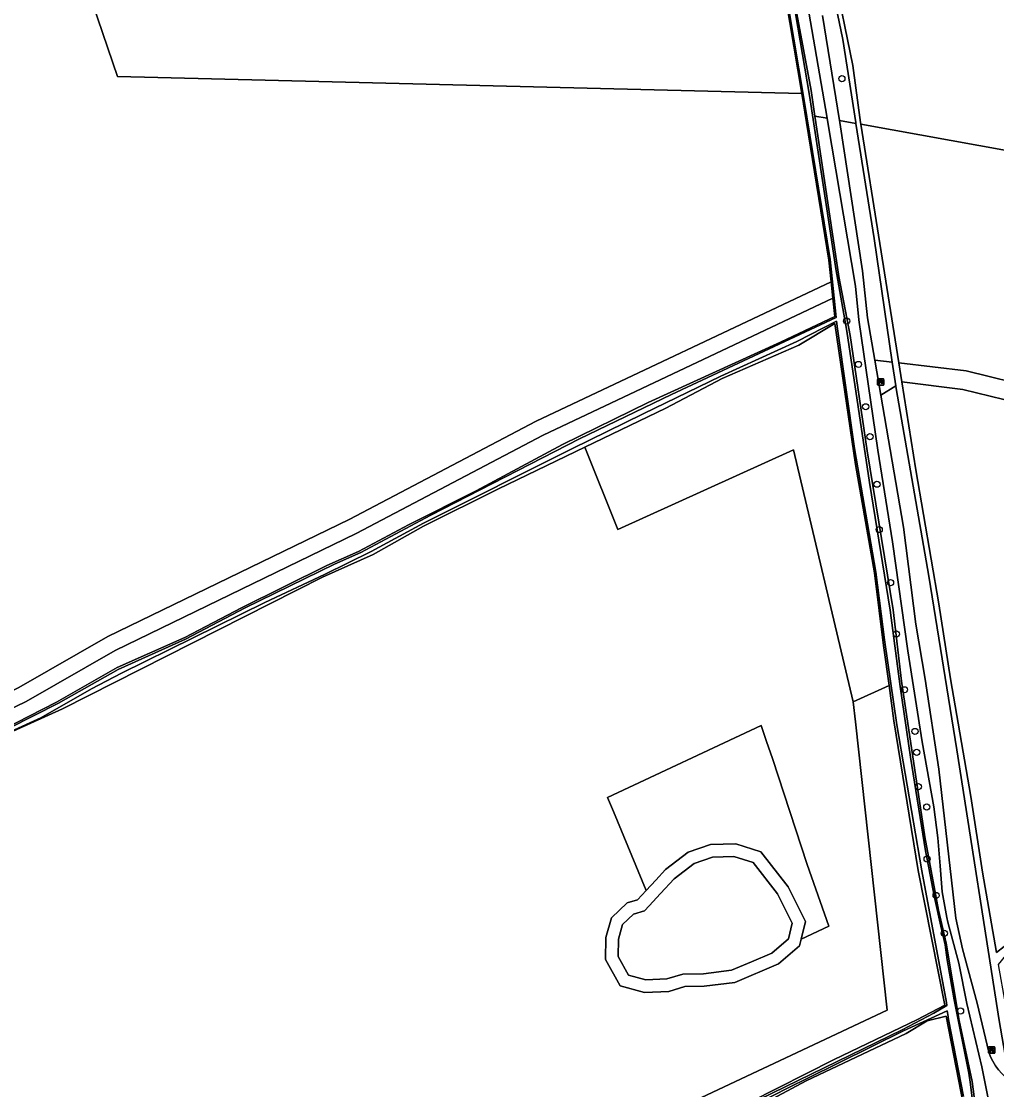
# Model space of a CAD drawing. Extents: x 162722 to 165104, y 384719 to 386284.
# Drawn here: x 163615.9 to 163771.5, y 385595.7 to 385766.1 of the extents above; entities that cross this region are included whole.
import ezdxf

# ---------------------------------------------------------------- set-up
doc = ezdxf.new("R2010")
doc.units = 0
for name, color, linetype in [('IMGEO_Bank', 7, 'Continuous'), ('IMGEO_Boom', 7, 'Continuous'), ('IMGEO_Gemengd_bos', 7, 'Continuous'), ('IMGEO_Grasland_agrarisch', 7, 'Continuous'), ('IMGEO_Grasland_overig', 7, 'Continuous'), ('IMGEO_Groenvoorziening', 7, 'Continuous'), ('IMGEO_Loofbos', 7, 'Continuous'), ('IMGEO_Meer_plas_ven_vijver', 7, 'Continuous'), ('IMGEO_Moeras', 7, 'Continuous'), ('IMGEO_Oever', 7, 'Continuous'), ('IMGEO_Voetpad_halfverhard', 7, 'Continuous'), ('IMGEO_Waterloop', 7, 'Continuous')]:
    doc.layers.add(name, color=color, linetype=linetype)

msp = doc.modelspace()

# ---------------------------------------------------------------- linework, layer by layer
at = {"layer": 'IMGEO_Bank'}
for p, q in [((163752.5, 385708.15), (163752.5, 385708.99)), ((163752.5, 385708.99), (163752.5, 385708.15)), ((163752.58, 385709.08), (163753.42, 385709.08)), ((163753.42, 385709.08), (163752.58, 385709.08)), ((163753.2, 385708.48), (163752.8, 385708.48)), ((163752.81, 385708.58), (163752.81, 385708.69)), ((163752.85, 385708.69), (163752.85, 385708.58)), ((163753.14, 385708.7), (163752.86, 385708.7)), ((163752.86, 385708.58), (163753.14, 385708.58)), ((163753.15, 385708.58), (163753.15, 385708.69)), ((163753.19, 385708.69), (163753.19, 385708.58)), ((163753.5, 385709), (163753.5, 385708.16)), ((163753.5, 385708.16), (163753.5, 385709)), ((163753.43, 385708.08), (163752.59, 385708.08)), ((163752.59, 385708.08), (163753.43, 385708.08)), ((163770.21, 385601.56), (163770.21, 385602.4)), ((163770.21, 385602.4), (163770.21, 385601.56)), ((163770.29, 385602.49), (163771.13, 385602.49)), ((163771.13, 385602.49), (163770.29, 385602.49)), ((163771.14, 385601.49), (163770.3, 385601.49)), ((163770.3, 385601.49), (163771.14, 385601.49)), ((163770.52, 385601.99), (163770.52, 385602.1)), ((163770.91, 385601.89), (163770.52, 385601.89)), ((163770.85, 385602.11), (163770.57, 385602.11)), ((163770.57, 385602.1), (163770.57, 385601.99)), ((163770.57, 385601.99), (163770.85, 385601.99)), ((163770.86, 385601.99), (163770.86, 385602.1)), ((163770.9, 385602.1), (163770.9, 385601.99)), ((163771.21, 385602.41), (163771.21, 385601.57)), ((163771.21, 385601.57), (163771.21, 385602.41))]:
    msp.add_line(p, q, dxfattribs=at)
for points in [[(163752.75, 385708.48), (163752.61, 385708.48), (163752.72, 385708.58), (163752.8, 385708.58)], [(163752.8, 385708.7), (163752.72, 385708.7), (163752.72, 385708.86), (163753.28, 385708.86), (163753.28, 385708.7), (163753.2, 385708.7)], [(163752.8, 385708.47), (163752.8, 385708.26), (163752.75, 385708.26), (163752.75, 385708.47)], [(163753.2, 385708.58), (163753.28, 385708.58), (163753.39, 385708.48), (163753.25, 385708.48)], [(163753.25, 385708.47), (163753.25, 385708.26), (163753.2, 385708.26), (163753.2, 385708.47)], [(163770.46, 385601.89), (163770.32, 385601.89), (163770.43, 385601.99), (163770.52, 385601.99)], [(163770.52, 385602.11), (163770.43, 385602.11), (163770.43, 385602.27), (163770.99, 385602.27), (163770.99, 385602.11), (163770.91, 385602.11)], [(163770.51, 385601.88), (163770.51, 385601.67), (163770.47, 385601.67), (163770.47, 385601.88)], [(163770.91, 385601.99), (163770.99, 385601.99), (163771.11, 385601.89), (163770.97, 385601.89)], [(163770.96, 385601.88), (163770.96, 385601.67), (163770.92, 385601.67), (163770.92, 385601.88)]]:
    msp.add_lwpolyline(points, dxfattribs=at)
for centre, radius, start, end in [((163752.58, 385709), 0.0779, 92.4484, 184.2845), ((163752.58, 385709), 0.0779, 92.4484, 184.2845), ((163752.75, 385708.47), 0.00671, 2.8957, 87.1043), ((163752.8, 385708.69), 0.00671, 2.8957, 87.1043), ((163752.8, 385708.58), 0.00671, 272.8957, 357.1043), ((163752.81, 385708.47), 0.00671, 92.8957, 177.1043), ((163752.86, 385708.69), 0.00671, 92.8957, 177.1043), ((163752.86, 385708.58), 0.00671, 182.8957, 267.1043), ((163753.14, 385708.69), 0.00671, 2.8957, 87.1043), ((163753.14, 385708.58), 0.00671, 272.8957, 357.1043), ((163753.2, 385708.69), 0.00671, 92.8957, 177.1043), ((163753.2, 385708.58), 0.00671, 182.8957, 267.1043), ((163753.2, 385708.47), 0.00671, 2.8957, 87.1043), ((163753.25, 385708.47), 0.00671, 92.8957, 177.1043), ((163753.42, 385709), 0.0779, 2.4484, 94.2845), ((163753.42, 385709), 0.0779, 2.4484, 94.2845), ((163752.58, 385708.16), 0.0779, 182.4484, 274.2845), ((163752.58, 385708.16), 0.0779, 182.4484, 274.2845), ((163753.42, 385708.16), 0.0779, 272.4484, 4.2845), ((163753.42, 385708.16), 0.0779, 272.4484, 4.2845), ((163770.29, 385602.41), 0.0779, 92.4484, 184.2845), ((163770.29, 385602.41), 0.0779, 92.4484, 184.2845), ((163770.29, 385601.57), 0.0779, 182.4484, 274.2845), ((163770.29, 385601.57), 0.0779, 182.4484, 274.2845), ((163770.46, 385601.88), 0.00671, 2.8957, 87.1043), ((163770.52, 385601.88), 0.00671, 92.8957, 177.1043), ((163770.52, 385602.1), 0.00671, 2.8957, 87.1043), ((163770.52, 385601.99), 0.00671, 272.8957, 357.1043), ((163770.57, 385602.1), 0.00671, 92.8957, 177.1043), ((163770.57, 385601.99), 0.00671, 182.8957, 267.1043), ((163770.85, 385602.1), 0.00671, 2.8957, 87.1043), ((163770.85, 385601.99), 0.00671, 272.8957, 357.1043), ((163770.91, 385602.1), 0.00671, 92.8957, 177.1043), ((163770.91, 385601.99), 0.00671, 182.8957, 267.1043), ((163770.91, 385601.88), 0.00671, 2.8957, 87.1043), ((163770.97, 385601.88), 0.00671, 92.8957, 177.1043), ((163771.14, 385602.41), 0.0779, 2.4484, 94.2845), ((163771.14, 385602.41), 0.0779, 2.4484, 94.2845), ((163771.14, 385601.57), 0.0779, 272.4484, 4.2845), ((163771.14, 385601.57), 0.0779, 272.4484, 4.2845)]:
    msp.add_arc(centre, radius, start, end, dxfattribs=at)
at = {"layer": 'IMGEO_Boom'}
for centre in [(163746.81, 385756.98), (163747.57, 385718.29), (163749.46, 385711.38), (163750.61, 385704.62), (163751.29, 385699.85), (163752.41, 385692.27), (163752.77, 385685.03), (163754.58, 385676.57), (163755.52, 385668.37), (163756.8, 385659.47), (163758.47, 385652.82), (163758.75, 385649.49), (163759.01, 385644.01), (163760.36, 385640.77), (163760.41, 385632.47), (163761.84, 385626.65), (163763.15, 385620.62), (163765.74, 385608.22)]:
    msp.add_circle(centre, 0.489, dxfattribs=at)
at = {"layer": 'IMGEO_Gemengd_bos'}
for points in [[(163734.43, 385795.23), (163741.92, 385755.09), (163742.52, 385751.01), (163744.47, 385750.66), (163737.67, 385790.09)], [(163500, 385767.83), (163507.71, 385750), (163511.33, 385741.56), (163514.87, 385735.63), (163519.79, 385726.19), (163624.15, 385778.11), (163631.24, 385757.33), (163740.4, 385754.63), (163733.98, 385792.72)], [(163745.52, 385773.9), (163748.58, 385759.06), (163749.77, 385750), (163749.83, 385749.69), (163859.57, 385729.87), (163860.25, 385732.84), (163860.05, 385750), (163859.96, 385761.21), (163861.17, 385785.31)], [(163743.7, 385767.05), (163746.43, 385750.3), (163749.05, 385749.83), (163749.02, 385750), (163746.94, 385763.23), (163745.06, 385772.45)], [(163777.01, 385704.71), (163766.11, 385707.4), (163756.39, 385708.58), (163758.63, 385694.55), (163762.26, 385673.18), (163764.13, 385661.23), (163767.39, 385642.43), (163769.24, 385630.36), (163771.49, 385617.53), (163772.71, 385618.49)]]:
    msp.add_lwpolyline(points, dxfattribs=at)
for points in [[(163564.64, 385635.23), (163615.5, 385659.83), (163629.72, 385667.97), (163668.18, 385686.62), (163698.03, 385702.35), (163745.09, 385724.58), (163744.71, 385728.04), (163741.18, 385750), (163740.4, 385754.63), (163631.24, 385757.33), (163624.15, 385778.11), (163519.79, 385726.19), (163523.61, 385717.17), (163529.05, 385705.83), (163531.98, 385701.36), (163528.86, 385701.26), (163527.8, 385701.89), (163535.04, 385689.99), (163536.69, 385687), (163541.59, 385675.97)], [(163839.13, 385699.56), (163845.63, 385708.23), (163853.81, 385717.56), (163855.52, 385720.6), (163857.36, 385725.02), (163859.53, 385729.69), (163859.57, 385729.87), (163749.83, 385749.69), (163755.9, 385711.66), (163766.66, 385710.35), (163777.86, 385707.59), (163792.36, 385702.56), (163807, 385698.58), (163817.57, 385697.02), (163828.61, 385696.88)]]:
    msp.add_lwpolyline(points, close=True, dxfattribs=at)
at = {"layer": 'IMGEO_Grasland_agrarisch'}
msp.add_lwpolyline([(163618.27, 385544.5), (163754.05, 385608.34), (163748.99, 385654.33), (163748.63, 385657.54), (163739.09, 385697.78), (163711.06, 385685.06), (163705.82, 385698.19), (163692.02, 385691.54), (163680.07, 385685.57), (163672.01, 385681.07), (163663.95, 385677.43), (163622.47, 385656.43), (163610.08, 385650.82), (163599.93, 385645.2), (163584.37, 385638.15), (163571.1, 385631.14), (163572.44, 385629.13), (163575.29, 385623.67), (163576.24, 385622), (163579.11, 385616.93), (163583.96, 385607.6), (163589.71, 385597.17), (163595.95, 385586.36)], dxfattribs=at)
msp.add_lwpolyline([(163740.32, 385619.68), (163740.07, 385618.62), (163736.68, 385615.75), (163729.71, 385612.77), (163724.86, 385612.16), (163721.77, 385612.12), (163719.22, 385611.35), (163715.31, 385611.19), (163711.44, 385612.22), (163709.11, 385616.42), (163709.17, 385619.97), (163710.03, 385623.09), (163712.53, 385625.46), (163714.21, 385625.96), (163715.57, 385627.44), (163710.38, 385640.05), (163709.43, 385642.26), (163733.93, 385653.76), (163734.81, 385651.23), (163735.72, 385648.48), (163741.29, 385631.62), (163744.72, 385621.76)], close=True, dxfattribs=at)
at = {"layer": 'IMGEO_Grasland_overig'}
msp.add_lwpolyline([(163770.5, 385592.39), (163769.12, 385599.29), (163766.75, 385609.42), (163765.48, 385615.84), (163763.7, 385622.37), (163763.53, 385623.12), (163762.83, 385627.22), (163762.51, 385631.37), (163762.14, 385635.85), (163761.5, 385640.77), (163759.61, 385651.15), (163757.36, 385665.68), (163754.9, 385683.08), (163752.55, 385697.68), (163749.52, 385718.51), (163748.99, 385723.89), (163744.59, 385750), (163744.47, 385750.66), (163742.52, 385751.01), (163742.67, 385750), (163746.34, 385725.41), (163748.14, 385715.98), (163750.86, 385697.61), (163754.97, 385672.2), (163756.31, 385660.82), (163760.06, 385636.02), (163762.24, 385624.31), (163763.47, 385619.02), (163765.55, 385606.72), (163767.58, 385596.99), (163768.92, 385586.75)], dxfattribs=at)
for points in [[(163754.86, 385711.76), (163751.94, 385731.47), (163749.05, 385749.83), (163746.43, 385750.3), (163746.48, 385750), (163750.12, 385726.32), (163750.88, 385718.84), (163752.05, 385712.04)], [(163565.81, 385633.03), (163616.67, 385657.62), (163630.89, 385665.76), (163669.31, 385684.39), (163699.15, 385700.11), (163745.38, 385721.95), (163745.09, 385724.58), (163698.03, 385702.35), (163668.18, 385686.62), (163629.72, 385667.97), (163615.5, 385659.83), (163564.64, 385635.23)], [(163755.43, 385707.98), (163754.86, 385711.76), (163752.05, 385712.04), (163753.02, 385706.49)], [(163839.13, 385699.56), (163828.61, 385696.88), (163817.57, 385697.02), (163807, 385698.58), (163792.36, 385702.56), (163777.86, 385707.59), (163766.66, 385710.35), (163755.9, 385711.66), (163756.39, 385708.58), (163766.11, 385707.4), (163777.01, 385704.71), (163791.48, 385699.69), (163806.39, 385695.63), (163817.33, 385694.03), (163828.96, 385693.88), (163836.01, 385695.67), (163837.76, 385697.73)], [(163773.52, 385597.49), (163771.89, 385606.71), (163765.16, 385649.88), (163760.67, 385677.58), (163755.49, 385707.56), (163755.43, 385707.98), (163753.02, 385706.49), (163756.66, 385685.43), (163758.63, 385669.93), (163760.1, 385661.15), (163762.26, 385646.83), (163764.98, 385623.04), (163766.08, 385618.14), (163768.37, 385609.46), (163770.25, 385601.67), (163770.53, 385600.91), (163770.89, 385600.19), (163771.3, 385599.49), (163771.78, 385598.84), (163772.31, 385598.23), (163772.9, 385597.67), (163773.53, 385597.17), (163773.6, 385597.12)]]:
    msp.add_lwpolyline(points, close=True, dxfattribs=at)
at = {"layer": 'IMGEO_Groenvoorziening'}
for points in [[(163570.72, 385632.67), (163599.94, 385646.5), (163621.51, 385657.48), (163631.2, 385663.04), (163641.98, 385667.82), (163651.01, 385672.55), (163664.61, 385679.28), (163669.67, 385681.53), (163677.66, 385685.78), (163688.44, 385691.19), (163702.25, 385698.63), (163715.93, 385705.28), (163737.04, 385714.91), (163745.7, 385719.04), (163745.38, 385721.95), (163699.15, 385700.11), (163669.31, 385684.39), (163630.89, 385665.76), (163616.67, 385657.62), (163565.81, 385633.03), (163567.08, 385630.78)], [(163754.34, 385660.15), (163753.45, 385666.52), (163752.04, 385678.13), (163748.98, 385695.43), (163747.28, 385707), (163745.68, 385717.89), (163739.93, 385714.45), (163727.71, 385709.12), (163718.73, 385704.41), (163705.82, 385698.19), (163711.06, 385685.06), (163739.09, 385697.78), (163748.63, 385657.54)], [(163715.57, 385627.44), (163717.11, 385629.1), (163718.69, 385630.82), (163722.3, 385633.56), (163725.83, 385634.77), (163729.87, 385634.88), (163733.87, 385633.63), (163738.23, 385628.01), (163739.83, 385624.83), (163740.99, 385622.5), (163740.32, 385619.68), (163744.72, 385621.76), (163741.29, 385631.62), (163735.72, 385648.48), (163734.81, 385651.23), (163733.93, 385653.76), (163709.43, 385642.26), (163710.38, 385640.05)]]:
    msp.add_lwpolyline(points, close=True, dxfattribs=at)
at = {"layer": 'IMGEO_Loofbos'}
msp.add_lwpolyline([(163767.8, 385584.98), (163763.46, 385607.41), (163760.44, 385606.63), (163757.08, 385604.63), (163741.09, 385597.07), (163723.59, 385587.71)], dxfattribs=at)
at = {"layer": 'IMGEO_Meer_plas_ven_vijver'}
msp.add_lwpolyline([(163732.67, 385631.91), (163729.59, 385632.87), (163726.19, 385632.78), (163723.25, 385631.77), (163720.04, 385629.33), (163717.88, 385626.99), (163716.06, 385625.02), (163715.31, 385624.2), (163713.56, 385623.68), (163711.81, 385622.02), (163711.17, 385619.68), (163711.12, 385616.92), (163712.77, 385613.93), (163715.53, 385613.2), (163718.89, 385613.34), (163721.46, 385614.12), (163724.72, 385614.16), (163729.18, 385614.72), (163732.4, 385616.09), (163735.61, 385617.47), (163738.28, 385619.73), (163738.88, 385622.25), (163736.53, 385626.94)], close=True, dxfattribs=at)
at = {"layer": 'IMGEO_Moeras'}
msp.add_lwpolyline([(163754.34, 385660.15), (163748.63, 385657.54), (163748.99, 385654.33), (163754.05, 385608.34), (163618.27, 385544.5), (163621.16, 385539.27), (163624.03, 385540.56), (163628.91, 385543.29), (163637.43, 385547.72), (163646.79, 385551.89), (163682.65, 385569.28), (163709.55, 385582.99), (163717.29, 385586.35), (163732.11, 385593.66), (163745.57, 385600.49), (163758.79, 385606.82), (163763.24, 385609.14), (163759, 385630.61), (163755.12, 385654.5)], close=True, dxfattribs=at)
at = {"layer": 'IMGEO_Oever'}
for points in [[(163768.92, 385586.75), (163767.58, 385596.99), (163765.55, 385606.72), (163763.47, 385619.02), (163762.24, 385624.31), (163760.06, 385636.02), (163756.31, 385660.82), (163754.97, 385672.2), (163750.86, 385697.61), (163748.14, 385715.98), (163746.34, 385725.41), (163742.67, 385750), (163742.52, 385751.01), (163741.92, 385755.09), (163734.43, 385795.23)], [(163733.98, 385792.72), (163740.4, 385754.63), (163741.18, 385750), (163744.71, 385728.04), (163745.09, 385724.58), (163745.38, 385721.95), (163745.7, 385719.04), (163737.04, 385714.91), (163715.93, 385705.28), (163702.25, 385698.63), (163688.44, 385691.19), (163677.66, 385685.78), (163669.67, 385681.53), (163664.61, 385679.28), (163651.01, 385672.55), (163641.98, 385667.82), (163631.2, 385663.04), (163621.51, 385657.48), (163599.94, 385646.5)], [(163594.85, 385585.71), (163586.75, 385600.63), (163583.62, 385606.78), (163575.03, 385622.15), (163570.64, 385630.17), (163570.27, 385631.59), (163570.89, 385632.38), (163583.68, 385638.61), (163599.85, 385646.15), (163606.01, 385649.35), (163621.85, 385657.32), (163631.33, 385662.72), (163642.1, 385667.54), (163651.59, 385672.52), (163665.86, 385679.51), (163670.08, 385681.37), (163681.23, 385687.32), (163704.93, 385699.53), (163719.62, 385706.59), (163745.91, 385718.87), (163744.95, 385728.1), (163740.75, 385753.83), (163735.89, 385782.58)], [(163739.39, 385767.36), (163741.66, 385754.27), (163744.42, 385736.2), (163745.85, 385726.64), (163747.6, 385716.67), (163751.2, 385692.55), (163754.49, 385672.16), (163756.12, 385659.97), (163757.76, 385648.71), (163760.17, 385633.78), (163760.41, 385632.47), (163761.6, 385626.32), (163762.61, 385621.75), (163763.27, 385618.8), (163763.59, 385616.41), (163764.71, 385610.02), (163767.09, 385598.31), (163767.27, 385596.89), (163768.29, 385588.93)], [(163745.97, 385718.3), (163739.61, 385715.05), (163727.5, 385709.51), (163715.13, 385703.52), (163703.73, 385697.92), (163680.07, 385686.04), (163671.71, 385681.51), (163664.26, 385677.86), (163654.74, 385673.4), (163631.88, 385662.1), (163627.08, 385659.62), (163618.99, 385654.99), (163609.99, 385650.88)], [(163610.08, 385650.82), (163622.47, 385656.43), (163663.95, 385677.43), (163672.01, 385681.07), (163680.07, 385685.57), (163692.02, 385691.54), (163705.82, 385698.19), (163718.73, 385704.41), (163727.71, 385709.12), (163739.93, 385714.45), (163745.68, 385717.89), (163747.28, 385707), (163748.98, 385695.43), (163752.04, 385678.13), (163753.45, 385666.52), (163754.34, 385660.15), (163755.12, 385654.5), (163759, 385630.61), (163763.24, 385609.14), (163758.79, 385606.82), (163745.57, 385600.49), (163732.11, 385593.66)], [(163733.59, 385594.08), (163756.41, 385605.24), (163761.5, 385607.85), (163763.55, 385609.11), (163763.49, 385609.55), (163759.56, 385630.57), (163755.59, 385653.86), (163753.62, 385667.43), (163752.24, 385678.26), (163748.81, 385697.97), (163746.1, 385717.04), (163745.97, 385718.3)], [(163766.21, 385594.58), (163763.83, 385606.89), (163763.73, 385607.66), (163763.62, 385608.27), (163756.62, 385605.06), (163741.27, 385597.46), (163738.43, 385596.06), (163719.03, 385586.16)], [(163723.59, 385587.71), (163741.09, 385597.07), (163757.08, 385604.63), (163760.44, 385606.63), (163763.46, 385607.41), (163767.8, 385584.98)]]:
    msp.add_lwpolyline(points, dxfattribs=at)
for points in [[(163717.11, 385629.1), (163715.57, 385627.44), (163714.21, 385625.96), (163712.53, 385625.46), (163710.03, 385623.09), (163709.17, 385619.97), (163709.11, 385616.42), (163711.44, 385612.22), (163715.31, 385611.19), (163719.22, 385611.35), (163721.77, 385612.12), (163724.86, 385612.16), (163729.71, 385612.77), (163736.68, 385615.75), (163740.07, 385618.62), (163740.32, 385619.68), (163740.99, 385622.5), (163739.83, 385624.83), (163738.23, 385628.01), (163733.87, 385633.63), (163729.87, 385634.88), (163725.83, 385634.77), (163722.3, 385633.56), (163718.69, 385630.82)], [(163732.67, 385631.91), (163736.53, 385626.94), (163738.88, 385622.25), (163738.28, 385619.73), (163735.61, 385617.47), (163732.4, 385616.09), (163729.18, 385614.72), (163724.72, 385614.16), (163721.46, 385614.12), (163718.89, 385613.34), (163715.53, 385613.2), (163712.77, 385613.93), (163711.12, 385616.92), (163711.17, 385619.68), (163711.81, 385622.02), (163713.56, 385623.68), (163715.31, 385624.2), (163716.06, 385625.02), (163717.88, 385626.99), (163720.04, 385629.33), (163723.25, 385631.77), (163726.19, 385632.78), (163729.59, 385632.87)]]:
    msp.add_lwpolyline(points, close=True, dxfattribs=at)
at = {"layer": 'IMGEO_Voetpad_halfverhard'}
for points in [[(163737.67, 385790.09), (163744.47, 385750.66), (163744.59, 385750), (163748.99, 385723.89), (163749.52, 385718.51), (163752.55, 385697.68), (163754.9, 385683.08), (163757.36, 385665.68), (163759.61, 385651.15), (163761.5, 385640.77), (163762.14, 385635.85), (163762.51, 385631.37), (163762.83, 385627.22), (163763.53, 385623.12), (163763.7, 385622.37), (163765.48, 385615.84), (163766.75, 385609.42), (163769.12, 385599.29), (163770.5, 385592.39)], [(163771.78, 385598.84), (163771.3, 385599.49), (163770.89, 385600.19), (163770.53, 385600.91), (163770.25, 385601.67), (163768.37, 385609.46), (163766.08, 385618.14), (163764.98, 385623.04), (163762.26, 385646.83), (163760.1, 385661.15), (163758.63, 385669.93), (163756.66, 385685.43), (163753.02, 385706.49), (163752.05, 385712.04), (163750.88, 385718.84), (163750.12, 385726.32), (163746.48, 385750), (163746.43, 385750.3), (163743.7, 385767.05)]]:
    msp.add_lwpolyline(points, dxfattribs=at)
at = {"layer": 'IMGEO_Waterloop'}
for points in [[(163735.89, 385782.58), (163740.75, 385753.83), (163744.95, 385728.1), (163745.91, 385718.87), (163719.62, 385706.59), (163704.93, 385699.53), (163681.23, 385687.32), (163670.08, 385681.37), (163665.86, 385679.51), (163651.59, 385672.52), (163642.1, 385667.54), (163631.33, 385662.72), (163621.85, 385657.32), (163606.01, 385649.35), (163599.85, 385646.15), (163583.68, 385638.61), (163570.89, 385632.38), (163570.27, 385631.59), (163570.64, 385630.17), (163575.03, 385622.15), (163583.62, 385606.78), (163586.75, 385600.63), (163594.85, 385585.71)], [(163783.37, 385594.16), (163777.89, 385599), (163774.02, 385603.07), (163771.79, 385615.63), (163782.11, 385628.3), (163780.79, 385628.66), (163776.71, 385623.52), (163774.11, 385620.52), (163772.71, 385618.49), (163771.49, 385617.53), (163769.24, 385630.36), (163767.39, 385642.43), (163764.13, 385661.23), (163762.26, 385673.18), (163758.63, 385694.55), (163756.39, 385708.58), (163755.9, 385711.66), (163749.83, 385749.69), (163749.77, 385750), (163748.58, 385759.06), (163745.52, 385773.9)], [(163745.06, 385772.45), (163746.94, 385763.23), (163749.02, 385750), (163749.05, 385749.83), (163751.94, 385731.47), (163754.86, 385711.76), (163755.43, 385707.98), (163755.49, 385707.56), (163760.67, 385677.58), (163765.16, 385649.88), (163771.89, 385606.71), (163773.52, 385597.49), (163774.54, 385597.61), (163774.52, 385599.54), (163774.72, 385599.62), (163777.56, 385596.82), (163784.55, 385590.6)], [(163768.29, 385588.93), (163767.27, 385596.89), (163767.09, 385598.31), (163764.71, 385610.02), (163763.59, 385616.41), (163763.27, 385618.8), (163762.61, 385621.75), (163761.6, 385626.32), (163760.41, 385632.47), (163760.17, 385633.78), (163757.76, 385648.71), (163756.12, 385659.97), (163754.49, 385672.16), (163751.2, 385692.55), (163747.6, 385716.67), (163745.85, 385726.64), (163744.42, 385736.2), (163741.66, 385754.27), (163739.39, 385767.36)], [(163609.99, 385650.88), (163618.99, 385654.99), (163627.08, 385659.62), (163631.88, 385662.1), (163654.74, 385673.4), (163664.26, 385677.86), (163671.71, 385681.51), (163680.07, 385686.04), (163703.73, 385697.92), (163715.13, 385703.52), (163727.5, 385709.51), (163739.61, 385715.05), (163745.97, 385718.3), (163746.1, 385717.04), (163748.81, 385697.97), (163752.24, 385678.26), (163753.62, 385667.43), (163755.59, 385653.86), (163759.56, 385630.57), (163763.49, 385609.55), (163763.55, 385609.11), (163761.5, 385607.85), (163756.41, 385605.24), (163733.59, 385594.08)], [(163719.03, 385586.16), (163738.43, 385596.06), (163741.27, 385597.46), (163756.62, 385605.06), (163763.62, 385608.27), (163763.73, 385607.66), (163763.83, 385606.89), (163766.21, 385594.58)]]:
    msp.add_lwpolyline(points, dxfattribs=at)

doc.saveas('drawing.dxf')
